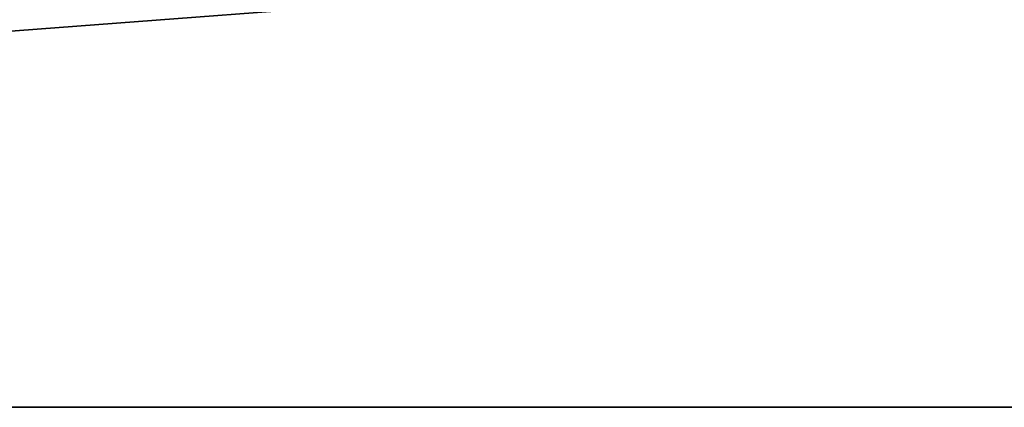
# Model space of a CAD drawing. Header units: millimetres. Extents: x -150 to 150, y -85 to 1149.
# Tile 246 of 656: x -83.11 to -82.092, y 1007.9 to 1008.3. Entities that reach past the tile are written whole.
import ezdxf

# ---------------------------------------------------------------- set-up
doc = ezdxf.new("R2010")
doc.units = ezdxf.units.MM
doc.header["$LTSCALE"] = 21.359881
doc.layers.add('9022', color=7, linetype='CONTINUOUS')
doc.layers.add('9025', color=7, linetype='CONTINUOUS')

msp = doc.modelspace()

# ---------------------------------------------------------------- linework, layer by layer
at = {"layer": '9022', "linetype": 'CONTINUOUS'}
for points in [[(-88.4338, 1007.9, 178.5674), (-68.3994, 1007.9, 166.2524), (-88.2611, 1007.9, 421.5576), (-88.4338, 1007.9, 178.5674)], [(-88.2611, 1007.9, 421.5576), (-68.3994, 1007.9, 166.2524), (-68.2333, 1007.9, 433.8322), (-88.2611, 1007.9, 421.5576)]]:
    msp.add_3dface(points, dxfattribs=at)
at = {"layer": '9025', "linetype": 'CONTINUOUS'}
for points in [[(-68.3994, 1007.9, 166.2524), (-88.4338, 1007.9, 178.5674), (-88.2611, 1009.4, 178.4424), (-68.3994, 1007.9, 166.2524)], [(-88.2611, 1007.9, 421.5576), (-68.3994, 1009.4, 433.7476), (-88.4338, 1009.4, 421.4326), (-88.2611, 1007.9, 421.5576)], [(-68.3994, 1007.9, 166.2524), (-88.2611, 1009.4, 178.4424), (-68.2333, 1009.4, 166.1678), (-68.3994, 1007.9, 166.2524)], [(-88.2611, 1007.9, 421.5576), (-68.2333, 1007.9, 433.8322), (-68.3994, 1009.4, 433.7476), (-88.2611, 1007.9, 421.5576)]]:
    msp.add_3dface(points, dxfattribs=at)

doc.saveas('drawing.dxf')
